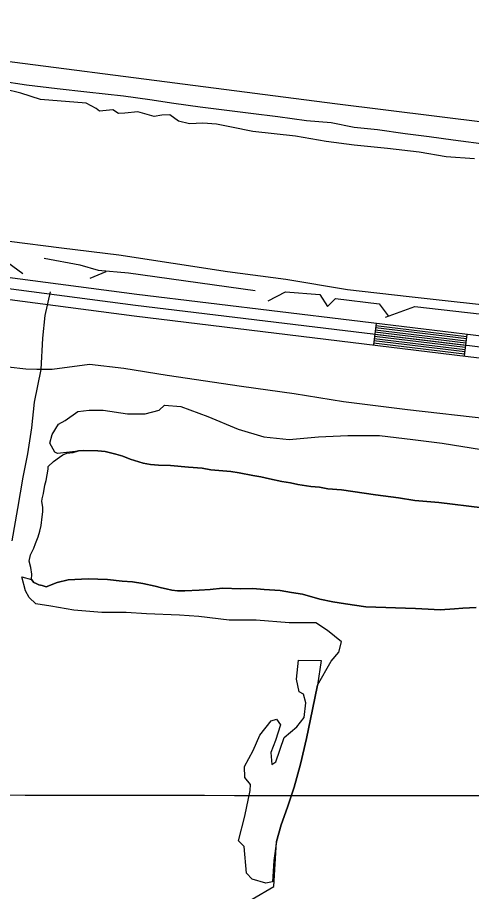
# Model space of a CAD drawing. Extents: x 3161615 to 3199515, y 867541 to 892976.
# Drawn here: x 3196020 to 3196640, y 884915 to 886110 of the extents above; entities that cross this region are included whole.
import ezdxf

# ---------------------------------------------------------------- set-up
doc = ezdxf.new("R2010")
doc.units = 0
for name, color, linetype in [('V-GRID-MAJR', 7, 'Continuous'), ('V-LEVE-TOET', 7, 'Continuous'), ('V-ROAD-CNTR', 7, 'Continuous'), ('V-SITE-VEGE', 7, 'Continuous'), ('V-TOPO-SHOR', 7, 'Continuous')]:
    doc.layers.add(name, color=color, linetype=linetype)

msp = doc.modelspace()

# ---------------------------------------------------------------- linework, layer by layer
at = {"layer": 'V-GRID-MAJR'}
msp.add_spline([(3165858.044, 885132.7980000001), (3171084.176, 885116.4550000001), (3176310.311, 885100.872), (3181536.449, 885086.049), (3186762.588, 885071.987), (3191988.73, 885058.685), (3197214.873, 885046.142), (3197214.874, 885046.142)], degree=3, dxfattribs=at)
at = {"layer": 'V-LEVE-TOET'}
for points in [[(3196008.957000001, 885804.182999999), (3196080.467000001, 885795.2799999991), (3196158.672000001, 885785.430999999), (3196306.980000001, 885762.837999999), (3196386.704000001, 885752.3729999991), (3196470.6440000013, 885738.1819999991), (3196555.005000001, 885728.4559999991), (3196698.727000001, 885712.7949999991), (3196772.660000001, 885701.0499999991), (3196850.765000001, 885693.6989999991), (3196934.847000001, 885685.932999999), (3197015.446000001, 885678.9539999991), (3197083.454000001, 885674.136999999), (3197134.681000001, 885671.283999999), (3197178.211000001, 885672.672999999), (3197200.862000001, 885674.3969999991), (3197216.335092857, 885674.0193297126)], [(3197215.9925056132, 885526.8091857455), (3197163.5190000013, 885527.0519999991), (3197052.069000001, 885526.6279999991), (3196960.290000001, 885533.1889999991), (3196865.048000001, 885542.1599999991), (3196785.872000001, 885551.878999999), (3196665.400000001, 885561.0979999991), (3196552.865000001, 885573.454999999), (3196465.216000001, 885584.7009999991), (3196398.132000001, 885595.329999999), (3196326.038000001, 885605.5959999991), (3196224.552000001, 885620.761999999), (3196165.594000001, 885630.040999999), (3196118.746000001, 885635.564999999), (3196067.331000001, 885628.621999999), (3196046.595000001, 885628.7159999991), (3196031.735000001, 885629.1769999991), (3196007.4820000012, 885632.0299999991), (3195909.973000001, 885646.5199999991), (3195820.930000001, 885661.0419999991), (3195677.287000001, 885674.3189999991), (3195552.441000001, 885698.2069999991), (3195312.635000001, 885736.0009999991)]]:
    msp.add_lwpolyline(points, dxfattribs=at)
at = {"layer": 'V-ROAD-CNTR'}
for p, q in [((3196509.848943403, 885692.0835881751), (3196506.2399506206, 885662.3016477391)), ((3196633.940695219, 885677.0466182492), (3196630.331702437, 885647.264677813))]:
    msp.add_line(p, q, dxfattribs=at)
for points in [[(3193981.327000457, 886021.4179295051), (3194473.103016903, 885957.1190581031), (3195375.595211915, 885837.9112965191), (3196183.186596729, 885731.667509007), (3196672.4696181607, 885672.3776275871), (3196956.966049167, 885648.4986753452), (3197214.1465348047, 885637.413697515)], [(3193979.4270042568, 886006.537959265), (3194471.1490208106, 885942.247087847), (3195373.6352158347, 885823.0403262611), (3196181.3056004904, 885716.7855387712), (3196670.939621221, 885657.4536574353), (3196956.0150510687, 885633.5257052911), (3197214.111534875, 885622.4017275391)], [(3193976.649009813, 885991.774988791), (3194469.195024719, 885927.3751175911), (3195371.6752197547, 885808.169356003), (3196179.424604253, 885701.9035685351), (3196669.409624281, 885642.5296872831), (3196955.064052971, 885618.5527352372), (3197214.0765349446, 885607.3897575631)], [(3196064.853000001, 885734.765999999), (3196057.699000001, 885702.589999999), (3196054.332000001, 885671.557999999), (3196051.881000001, 885628.7679999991), (3196043.077000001, 885583.9489999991), (3196039.202000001, 885549.0819999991), (3196033.760000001, 885513.685999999), (3196027.608000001, 885481.685999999), (3196020.190000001, 885438.790999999), (3196012.516000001, 885394.672999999)], [(3196508.767945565, 885683.148606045), (3196632.859697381, 885668.1116361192)], [(3196509.128944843, 885686.1276000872), (3196633.220696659, 885671.0906301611)], [(3196509.489944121, 885689.105594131), (3196633.5816959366, 885674.0686242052)], [(3196507.323948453, 885671.236629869), (3196631.415700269, 885656.1996599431)], [(3196507.684947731, 885674.214623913), (3196631.7766995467, 885659.1776539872)], [(3196508.0459470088, 885677.1926179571), (3196632.137698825, 885662.155648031)], [(3196508.4069462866, 885680.1706120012), (3196632.4986981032, 885665.1336420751)], [(3196506.6019498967, 885665.279641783), (3196630.693701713, 885650.2426718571)], [(3196506.962949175, 885668.2576358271), (3196631.0547009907, 885653.2206659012)]]:
    msp.add_lwpolyline(points, dxfattribs=at)
at = {"layer": 'V-SITE-VEGE'}
for p, q in [((3196213.802000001, 885573.1619999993), (3196220.7610000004, 885580.1249999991)), ((3196220.761000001, 885580.1249999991), (3196243.375000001, 885578.3849999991)), ((3196243.375000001, 885578.3849999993), (3196279.905000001, 885564.4599999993)), ((3196085.073000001, 885559.2399999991), (3196102.469000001, 885571.4239999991)), ((3196102.469000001, 885571.4239999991), (3196118.126000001, 885573.1619999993)), ((3196118.126000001, 885573.1619999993), (3196137.260000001, 885573.1619999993)), ((3196137.260000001, 885573.1619999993), (3196170.313000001, 885567.9419999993)), ((3196170.313000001, 885567.9419999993), (3196194.667000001, 885567.9419999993)), ((3196194.667000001, 885567.9419999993), (3196213.802000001, 885573.1619999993)), ((3196279.905000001, 885564.459999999), (3196321.656000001, 885547.055999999)), ((3196067.677000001, 885540.094999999), (3196076.375000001, 885554.0179999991)), ((3196076.375000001, 885554.0179999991), (3196085.073000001, 885559.2399999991)), ((3196064.200000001, 885527.9119999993), (3196067.677000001, 885540.094999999)), ((3196321.656000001, 885547.0559999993), (3196356.447000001, 885536.613999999)), ((3196071.157000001, 885515.7279999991), (3196064.2000000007, 885527.9119999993)), ((3196356.447000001, 885536.613999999), (3196391.239000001, 885533.1319999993)), ((3196391.239000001, 885533.1319999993), (3196431.250000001, 885536.613999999)), ((3196431.250000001, 885536.613999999), (3196471.260000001, 885538.3539999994)), ((3196471.260000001, 885538.3539999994), (3196514.7490000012, 885538.3539999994)), ((3196514.7490000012, 885538.3539999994), (3196559.979000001, 885533.1319999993)), ((3196559.979000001, 885533.1319999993), (3196599.989000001, 885527.9119999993)), ((3196599.989000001, 885527.9119999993), (3196653.915000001, 885519.2099999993)), ((3196074.636000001, 885513.986999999), (3196071.157000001, 885515.7279999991)), ((3196099.456000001, 885516.4979999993), (3196074.636000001, 885513.9869999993)), ((3196103.349000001, 885517.6639999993), (3196099.456000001, 885516.4979999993)), ((3196110.384000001, 885518.226999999), (3196103.349000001, 885517.6639999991)), ((3196129.861000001, 885517.6269999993), (3196110.384000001, 885518.2269999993)), ((3196139.963000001, 885516.5369999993), (3196129.861000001, 885517.6269999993)), ((3196154.668000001, 885512.964999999), (3196139.963000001, 885516.5369999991)), ((3196163.945000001, 885510.3399999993), (3196154.668000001, 885512.9649999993)), ((3196173.954000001, 885506.1309999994), (3196163.945000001, 885510.3399999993)), ((3196191.727000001, 885500.9089999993), (3196173.954000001, 885506.1309999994)), ((3196201.807000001, 885499.0349999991), (3196191.727000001, 885500.9089999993)), ((3196212.688000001, 885497.922999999), (3196201.807000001, 885499.0349999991)), ((3196229.047000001, 885497.4189999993), (3196212.688000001, 885497.922999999)), ((3196253.9280000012, 885495.094999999), (3196229.047000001, 885497.4189999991)), ((3196272.600000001, 885493.738999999), (3196253.9280000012, 885495.094999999)), ((3196284.239000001, 885491.8219999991), (3196272.600000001, 885493.738999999)), ((3196295.122000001, 885490.707999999), (3196284.239000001, 885491.8219999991)), ((3196311.457000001, 885489.4239999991), (3196295.122000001, 885490.707999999)), ((3196323.093000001, 885487.506999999), (3196311.457000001, 885489.4239999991)), ((3196341.693000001, 885483.8139999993), (3196323.093000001, 885487.506999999)), ((3196352.554000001, 885481.9219999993), (3196341.693000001, 885483.8139999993)), ((3196364.166000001, 885479.224999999), (3196352.554000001, 885481.9219999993)), ((3196381.208000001, 885475.5809999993), (3196364.166000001, 885479.2249999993)), ((3196392.844000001, 885473.6619999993), (3196381.208000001, 885475.5809999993)), ((3196402.924000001, 885471.7919999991), (3196392.844000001, 885473.6619999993)), ((3196420.771000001, 885468.9049999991), (3196402.924000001, 885471.7919999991)), ((3196432.432000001, 885467.765999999), (3196420.771000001, 885468.9049999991)), ((3196444.069000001, 885465.846999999), (3196432.432000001, 885467.765999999)), ((3196462.740000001, 885464.4929999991), (3196444.069000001, 885465.846999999)), ((3196509.314000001, 885457.6019999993), (3196462.740000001, 885464.4929999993)), ((3196540.380000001, 885453.5259999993), (3196509.314000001, 885457.6019999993)), ((3196562.875000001, 885449.714999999), (3196540.380000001, 885453.5259999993)), ((3196595.545000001, 885447.1509999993), (3196562.875000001, 885449.714999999)), ((3196655.363000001, 885439.8499999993), (3196595.545000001, 885447.1509999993)), ((3196031.147000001, 885326.0199999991), (3196025.929000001, 885345.1649999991)), ((3196025.929000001, 885345.1649999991), (3196039.456000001, 885341.846999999)), ((3196039.456000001, 885341.846999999), (3196042.452000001, 885337.856999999)), ((3196042.452000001, 885337.856999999), (3196045.5180000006, 885336.1999999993)), ((3196059.424000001, 885331.8729999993), (3196074.417000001, 885337.6499999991)), ((3196074.417000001, 885337.6499999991), (3196089.337000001, 885341.0889999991)), ((3196089.337000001, 885341.0889999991), (3196116.676000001, 885342.5879999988)), ((3196116.676000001, 885342.5879999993), (3196143.162000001, 885341.770999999)), ((3196143.162000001, 885341.770999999), (3196163.368000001, 885339.591999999)), ((3196163.368000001, 885339.591999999), (3196177.368000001, 885338.3799999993)), ((3196177.368000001, 885338.3799999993), (3196191.344000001, 885336.390999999)), ((3196036.363000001, 885317.3179999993), (3196031.147000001, 885326.0199999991)), ((3196045.518000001, 885336.1999999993), (3196049.368000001, 885334.5229999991)), ((3196049.368000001, 885334.5229999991), (3196054.017000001, 885333.599999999)), ((3196054.017000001, 885333.599999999), (3196059.424000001, 885331.8729999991)), ((3196191.344000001, 885336.390999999), (3196208.385000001, 885332.7479999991)), ((3196208.385000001, 885332.7479999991), (3196216.880000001, 885330.1469999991)), ((3196216.880000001, 885330.1469999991), (3196223.0900000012, 885329.175999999)), ((3196223.0900000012, 885329.175999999), (3196230.831000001, 885327.3779999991)), ((3196230.831000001, 885327.3779999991), (3196238.597000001, 885326.3579999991)), ((3196238.597000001, 885326.3579999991), (3196248.724000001, 885326.0489999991)), ((3196248.724000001, 885326.0489999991), (3196268.248000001, 885327.0049999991)), ((3196268.248000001, 885327.0049999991), (3196283.096000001, 885328.108999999)), ((3196283.096000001, 885328.108999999), (3196300.307000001, 885329.9169999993)), ((3196300.307000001, 885329.9169999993), (3196325.238000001, 885329.148999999)), ((3196325.238000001, 885329.148999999), (3196341.620000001, 885329.425999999)), ((3196341.620000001, 885329.425999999), (3196357.176000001, 885328.165999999)), ((3196357.176000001, 885328.165999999), (3196378.9650000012, 885326.7159999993)), ((3196378.9650000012, 885326.7159999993), (3196394.472000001, 885323.8979999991)), ((3196045.063000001, 885308.6159999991), (3196036.3630000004, 885317.3179999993)), ((3196394.472000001, 885323.8979999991), (3196409.226000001, 885321.8849999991)), ((3196409.226000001, 885321.8849999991), (3196433.188000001, 885314.908999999)), ((3196433.188000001, 885314.908999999), (3196451.005000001, 885311.243999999)), ((3196065.938000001, 885305.133999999), (3196045.063000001, 885308.6159999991)), ((3196097.250000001, 885299.9119999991), (3196065.938000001, 885305.133999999)), ((3196451.005000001, 885311.243999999), (3196468.073000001, 885308.3779999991)), ((3196468.073000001, 885308.3779999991), (3196496.020000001, 885304.398999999)), ((3196496.020000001, 885304.398999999), (3196563.797000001, 885302.3119999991)), ((3196563.797000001, 885302.3119999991), (3196580.910000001, 885301.0059999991)), ((3196580.910000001, 885301.0059999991), (3196597.2690000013, 885300.5019999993)), ((3196597.2690000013, 885300.5019999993), (3196616.793000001, 885301.4599999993)), ((3196616.793000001, 885301.4599999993), (3196628.526000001, 885302.6579999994)), ((3196628.526000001, 885302.6579999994), (3196646.491000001, 885303.6659999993)), ((3196135.521000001, 885296.4319999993), (3196097.250000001, 885299.9119999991)), ((3196168.574000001, 885296.4319999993), (3196135.521000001, 885296.4319999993)), ((3196196.406000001, 885294.6919999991), (3196168.574000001, 885296.4319999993)), ((3196241.636000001, 885292.9509999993), (3196196.406000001, 885294.6919999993)), ((3196267.730000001, 885291.2099999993), (3196241.636000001, 885292.9509999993)), ((3196309.480000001, 885285.9899999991), (3196267.730000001, 885291.2099999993)), ((3196346.011000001, 885285.9899999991), (3196309.480000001, 885285.9899999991)), ((3196391.241000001, 885282.5099999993), (3196346.011000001, 885285.9899999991)), ((3196427.771000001, 885282.5099999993), (3196391.241000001, 885282.5099999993)), ((3196443.4280000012, 885272.0649999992), (3196427.771000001, 885282.5099999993)), ((3196462.562000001, 885256.3999999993), (3196443.4280000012, 885272.0649999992)), ((3196459.085000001, 885242.4779999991), (3196462.562000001, 885256.3999999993)), ((3196448.646000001, 885230.2939999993), (3196459.0850000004, 885242.4779999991)), ((3196430.091000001, 885197.3829999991), (3196448.646000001, 885230.2939999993)), ((3196422.974000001, 885164.1929999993), (3196430.0910000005, 885197.3829999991)), ((3196414.748000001, 885124.6299999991), (3196422.974000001, 885164.1929999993)), ((3196406.5900000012, 885089.2529999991), (3196414.748000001, 885124.6299999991)), ((3196397.983000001, 885057.8919999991), (3196406.5900000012, 885089.2529999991)), ((3196388.924000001, 885030.366999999), (3196397.983000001, 885057.8919999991)), ((3196380.202000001, 885006.420999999), (3196388.924000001, 885030.366999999)), ((3196374.093000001, 884983.6209999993), (3196380.202000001, 885006.420999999)), ((3196370.365000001, 884922.233999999), (3196374.093000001, 884983.6209999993)), ((3196340.792000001, 884904.8319999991), (3196370.365000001, 884922.233999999))]:
    msp.add_line(p, q, dxfattribs=at)
at = {"layer": 'V-TOPO-SHOR'}
msp.add_line((3196119.474940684, 885753.7350200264), (3196141.1214812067, 885762.6842880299), dxfattribs=at)
for points in [[(3195423.217561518, 886132.2389489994), (3195783.433905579, 886078.9907994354), (3196453.470861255, 885992.4537589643), (3196867.746295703, 885940.8580367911), (3197218.9735380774, 885894.8419981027)], [(3195996.290000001, 886023.0959999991), (3196032.556000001, 886017.829999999), (3196074.397000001, 886013.023999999), (3196114.757000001, 886008.1249999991), (3196164.877000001, 886002.7379999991), (3196201.141000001, 885997.734999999), (3196233.921000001, 885992.805999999)], [(3196644.337000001, 885916.4729999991), (3196605.552000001, 885919.5489999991), (3196568.673000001, 885925.5939999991), (3196525.350000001, 885930.6569999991), (3196479.849000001, 885935.3629999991), (3196441.755000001, 885940.2719999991), (3196400.080000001, 885947.5199999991), (3196341.589000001, 885954.2679999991), (3196312.638000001, 885959.908999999), (3196291.886000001, 885964.2749999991), (3196273.235000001, 885965.4239999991), (3196255.290000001, 885964.395999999), (3196240.203000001, 885968.3459999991), (3196228.2320000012, 885976.927999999), (3196217.517000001, 885976.537999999), (3196206.808000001, 885974.5809999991), (3196184.651000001, 885981.0319999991), (3196166.796000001, 885979.1329999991), (3196158.172000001, 885978.6639999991), (3196150.400000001, 885983.687999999), (3196132.195000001, 885981.7009999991), (3196127.563000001, 885985.692999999), (3196113.855000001, 885992.8709999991), (3196051.625000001, 885997.949999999), (3196024.755000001, 886006.559999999), (3196002.518000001, 886011.792999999)], [(3196233.921000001, 885992.805999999), (3196269.663000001, 885987.976999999), (3196338.791000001, 885979.263999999), (3196375.578000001, 885974.7869999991), (3196414.809000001, 885969.011999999), (3196448.540000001, 885966.437999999), (3196479.843000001, 885960.020999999), (3196511.745000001, 885956.569999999), (3196549.842000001, 885951.488999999), (3196582.530000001, 885947.3439999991), (3196614.960000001, 885942.8489999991), (3196664.040000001, 885936.1519999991)], [(3196027.597889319, 885759.3943708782), (3195988.0378751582, 885788.3327728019), (3195779.0933750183, 885812.3338093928), (3195379.2373494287, 885865.6915015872)], [(3196056.486499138, 885780.9363479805), (3196105.1103031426, 885771.7928907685), (3196130.3156381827, 885764.5159669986), (3196171.747164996, 885760.797837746), (3196344.655591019, 885736.8963853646)], [(3196362.6337943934, 885722.4321636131), (3196386.0920970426, 885734.9800598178), (3196432.929034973, 885731.2469929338), (3196443.695044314, 885715.0008843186), (3196454.5357418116, 885725.7818312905), (3196513.975347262, 885718.4103025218), (3196526.5431603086, 885702.1592146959)], [(3196522.934573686, 885700.3673694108), (3196562.614088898, 885714.6722564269), (3196906.6540332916, 885675.8833494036), (3196989.522066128, 885670.2488946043)], [(3196646.491000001, 885303.665999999), (3196628.526000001, 885302.6579999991), (3196616.793000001, 885301.459999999), (3196597.2690000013, 885300.501999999), (3196580.910000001, 885301.0059999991), (3196563.797000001, 885302.3119999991), (3196496.020000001, 885304.398999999), (3196468.073000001, 885308.3779999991), (3196451.005000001, 885311.243999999), (3196433.186000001, 885314.908999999), (3196409.226000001, 885321.8849999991), (3196394.472000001, 885323.8979999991), (3196378.9650000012, 885326.7159999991), (3196357.176000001, 885328.165999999), (3196341.620000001, 885329.425999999), (3196325.238000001, 885329.148999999), (3196300.307000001, 885329.9169999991), (3196283.096000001, 885328.108999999), (3196268.248000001, 885327.0049999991), (3196248.724000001, 885326.0469999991), (3196238.597000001, 885326.3579999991), (3196230.831000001, 885327.3779999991), (3196223.0900000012, 885329.175999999), (3196216.880000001, 885330.1469999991), (3196208.385000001, 885332.7479999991), (3196191.342000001, 885336.390999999), (3196177.368000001, 885338.3799999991), (3196163.368000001, 885339.591999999), (3196143.162000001, 885341.770999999), (3196116.676000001, 885342.587999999), (3196089.337000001, 885341.0889999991), (3196074.415000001, 885337.6499999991), (3196059.424000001, 885331.8729999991), (3196054.017000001, 885333.599999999), (3196049.368000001, 885334.5229999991), (3196045.520000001, 885336.199999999), (3196042.452000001, 885337.854999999), (3196039.456000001, 885341.846999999), (3196039.673000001, 885348.856999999), (3196038.401000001, 885358.2529999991), (3196036.328000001, 885366.893999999), (3196038.149000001, 885375.415999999), (3196042.333000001, 885384.643999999), (3196044.862000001, 885390.8039999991), (3196048.266000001, 885400.0549999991), (3196050.843000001, 885407.773999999), (3196052.641000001, 885415.5169999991), (3196053.779000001, 885427.1789999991), (3196054.775000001, 885434.1649999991), (3196054.9650000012, 885440.3969999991), (3196053.648000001, 885448.2359999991), (3196053.767000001, 885452.131999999), (3196055.541000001, 885459.094999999), (3196057.460000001, 885470.731999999), (3196059.209000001, 885476.9169999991), (3196062.027000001, 885492.4239999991), (3196062.145000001, 885496.3189999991), (3196069.373000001, 885503.1149999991), (3196077.356000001, 885509.106999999), (3196082.126000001, 885512.0789999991), (3196087.649000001, 885514.246999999), (3196096.267000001, 885515.5419999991), (3196103.349000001, 885517.6639999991), (3196110.384000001, 885518.226999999), (3196129.861000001, 885517.626999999), (3196139.963000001, 885516.5369999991), (3196154.668000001, 885512.964999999), (3196163.945000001, 885510.339999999), (3196173.954000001, 885506.1329999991), (3196191.727000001, 885500.908999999), (3196201.807000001, 885499.0369999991), (3196212.688000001, 885497.922999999), (3196229.047000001, 885497.4189999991), (3196253.9280000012, 885495.094999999), (3196272.600000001, 885493.738999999)], [(3196272.600000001, 885493.738999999), (3196284.239000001, 885491.8219999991), (3196295.122000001, 885490.707999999), (3196311.457000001, 885489.4239999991), (3196323.093000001, 885487.506999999), (3196341.693000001, 885483.8139999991), (3196352.552000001, 885481.9219999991), (3196364.166000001, 885479.224999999), (3196381.208000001, 885475.5809999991), (3196392.844000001, 885473.6619999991), (3196402.924000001, 885471.7919999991), (3196420.771000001, 885468.9049999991), (3196432.432000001, 885467.765999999), (3196444.069000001, 885465.846999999), (3196462.740000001, 885464.4929999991), (3196509.314000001, 885457.601999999), (3196540.380000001, 885453.525999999), (3196562.875000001, 885449.714999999), (3196595.545000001, 885447.150999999), (3196655.363000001, 885439.849999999)], [(3196410.588000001, 885185.1789999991), (3196405.079000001, 885188.037999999), (3196400.9990000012, 885205.388999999), (3196403.867000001, 885231.6689999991), (3196434.763000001, 885231.1749999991), (3196430.091000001, 885197.3829999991), (3196422.974000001, 885164.192999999), (3196414.748000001, 885124.6299999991), (3196406.5900000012, 885089.2529999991), (3196397.983000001, 885057.8919999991), (3196388.924000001, 885030.366999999), (3196380.202000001, 885006.420999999), (3196374.093000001, 884983.6209999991), (3196370.175000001, 884957.858999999), (3196368.543000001, 884928.5319999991), (3196359.298000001, 884926.4899999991), (3196340.776000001, 884932.0909999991), (3196333.151000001, 884940.2649999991), (3196329.696000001, 884976.7309999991), (3196321.988000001, 884984.5569999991), (3196330.4990000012, 885018.4489999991), (3196337.960000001, 885053.123999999), (3196338.187000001, 885061.763999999), (3196330.558000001, 885071.336999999), (3196329.979000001, 885086.2559999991), (3196342.201000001, 885107.9469999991), (3196351.284000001, 885128.837999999), (3196366.745000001, 885148.6199999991), (3196373.978000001, 885150.917999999), (3196379.420000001, 885143.1699999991), (3196372.434000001, 885121.4999999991), (3196366.296000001, 885105.5079999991), (3196367.756000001, 885089.104999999), (3196373.067000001, 885092.354999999), (3196384.462000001, 885125.5619999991), (3196401.771000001, 885140.2009999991), (3196411.497000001, 885153.0659999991), (3196414.125000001, 885173.148999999), (3196410.588000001, 885185.1789999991)]]:
    msp.add_lwpolyline(points, dxfattribs=at)

doc.saveas('drawing.dxf')
